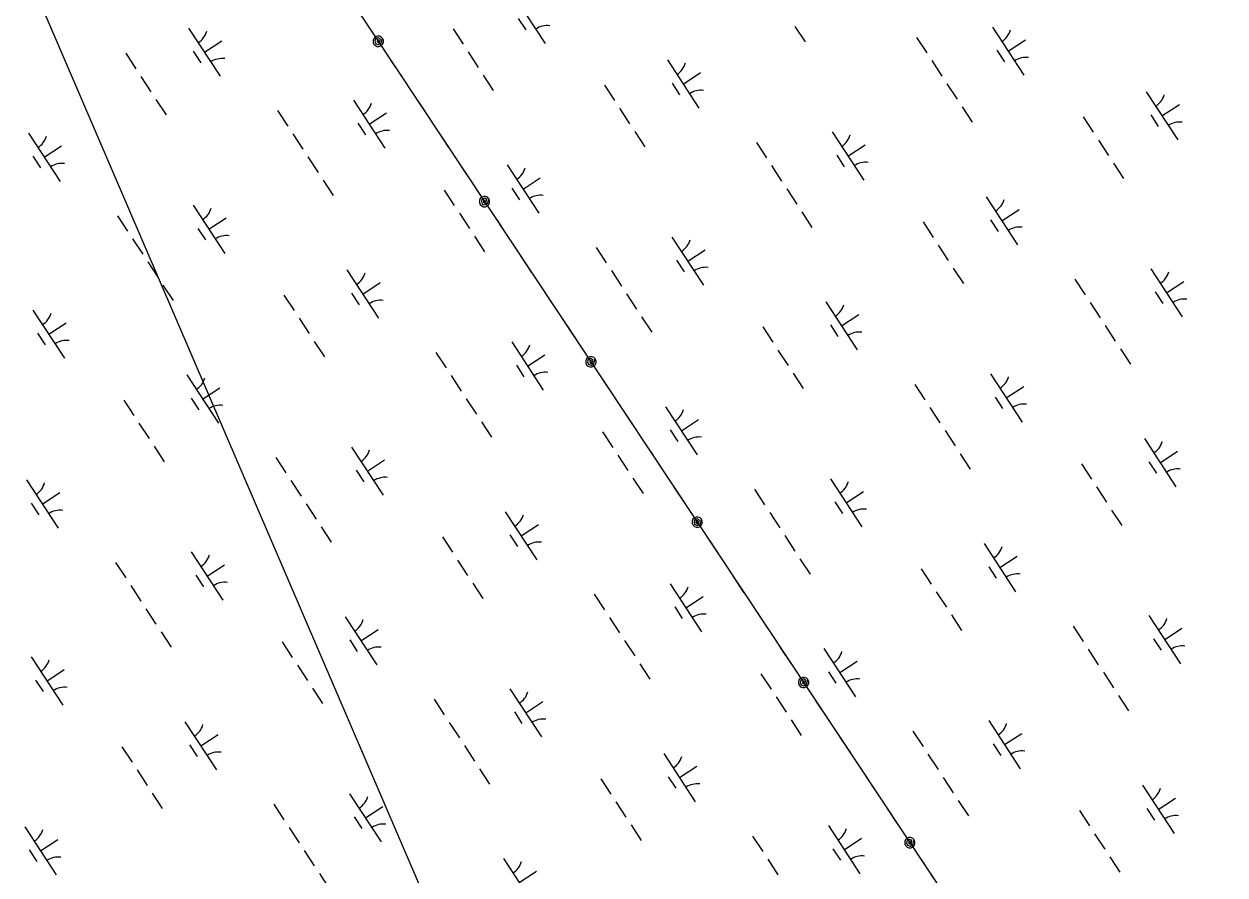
# Model space of a CAD drawing. Extents: x 3945642 to 3966284, y 206476 to 228921.
# Drawn here: x 3960079 to 3961122, y 212666 to 213405 of the extents above; entities that cross this region are included whole.
import ezdxf

# ---------------------------------------------------------------- set-up
doc = ezdxf.new("R2010")
doc.units = 0
doc.layers.add('V-UTIL-LINE', color=7, linetype='Continuous')
doc.layers.add('V-WETL-SWMP', color=7, linetype='Continuous')

msp = doc.modelspace()

# ---------------------------------------------------------------- linework, layer by layer
at = {"layer": 'V-UTIL-LINE'}
for points in [[(3958881.3, 222827.3), (3957109.9, 218327), (3961480.2, 211741.6)], [(3960959.9, 211406.8), (3958349.2, 217477.4), (3962483, 212396.3)], [(3960386.2, 213390.1), (3960386.7, 213391.4), (3960385.6, 213391.2), (3960385.1, 213389.9), (3960386, 213388.8), (3960387.5, 213389.6), (3960388, 213391.9), (3960386.2, 213393), (3960383.9, 213392.3), (3960383.3, 213390.1), (3960384.1, 213388), (3960386.4, 213387.3), (3960388.8, 213388.7), (3960389.9, 213392.6), (3960388.7, 213393.8), (3960387.1, 213394.5), (3960385.3, 213394.5), (3960383.7, 213393.9), (3960382.4, 213392.6), (3960381.8, 213391), (3960381.8, 213389.2), (3960382.4, 213387.6), (3960383.7, 213386.4), (3960385.3, 213385.7), (3960387, 213385.7), (3960388.7, 213386.4), (3960389.9, 213387.6), (3960390.6, 213389.2), (3960390.6, 213391), (3960389.9, 213392.6)], [(3960396.9, 213373.8), (3960406.3, 213359.7)], [(3960417.4, 213343), (3960426.8, 213328.8)], [(3960437.9, 213312.2), (3960447.3, 213298)], [(3960458.3, 213281.4), (3960467.7, 213267.2)], [(3960478.5, 213251), (3960479.1, 213252.3), (3960477.9, 213252), (3960477.4, 213250.7), (3960478.4, 213249.6), (3960479.8, 213250.5), (3960480.4, 213252.8), (3960478.6, 213253.9), (3960476.2, 213253.1), (3960475.7, 213250.9), (3960476.5, 213248.8), (3960478.8, 213248.1), (3960481.2, 213249.5), (3960482.3, 213253.4), (3960481, 213254.7), (3960479.4, 213255.4), (3960477.7, 213255.4), (3960476, 213254.7), (3960474.8, 213253.5), (3960474.1, 213251.8), (3960474.1, 213250.1), (3960474.8, 213248.5), (3960476, 213247.2), (3960477.6, 213246.5), (3960479.4, 213246.5), (3960481, 213247.2), (3960482.3, 213248.4), (3960482.9, 213250.1), (3960482.9, 213251.8), (3960482.3, 213253.4)], [(3960489.3, 213234.7), (3960498.7, 213220.5)], [(3960509.7, 213203.9), (3960519.1, 213189.7)], [(3960530.2, 213173), (3960539.6, 213158.9)], [(3960550.7, 213142.2), (3960560.1, 213128)], [(3960570.9, 213111.8), (3960571.4, 213113.1), (3960570.3, 213112.9), (3960569.8, 213111.6), (3960570.7, 213110.5), (3960572.2, 213111.3), (3960572.7, 213113.6), (3960570.9, 213114.8), (3960568.6, 213114), (3960568, 213111.8), (3960568.8, 213109.7), (3960571.1, 213109), (3960573.5, 213110.4), (3960574.6, 213114.3), (3960573.4, 213115.5), (3960571.8, 213116.2), (3960570, 213116.2), (3960568.4, 213115.6), (3960567.1, 213114.3), (3960566.5, 213112.7), (3960566.4, 213110.9), (3960567.1, 213109.3), (3960568.4, 213108.1), (3960570, 213107.4), (3960571.7, 213107.4), (3960573.4, 213108.1), (3960574.6, 213109.3), (3960575.3, 213110.9), (3960575.3, 213112.7), (3960574.6, 213114.3)], [(3960581.6, 213095.6), (3960591, 213081.4)], [(3960602.1, 213064.7), (3960611.5, 213050.6)], [(3960622.5, 213033.9), (3960631.9, 213019.7)], [(3960643, 213003.1), (3960652.4, 212988.9)], [(3960663.2, 212972.7), (3960663.7, 212974), (3960662.6, 212973.7), (3960662.1, 212972.4), (3960663.1, 212971.3), (3960664.5, 212972.2), (3960665.1, 212974.5), (3960663.2, 212975.6), (3960660.9, 212974.8), (3960660.4, 212972.6), (3960661.2, 212970.5), (3960663.5, 212969.8), (3960665.9, 212971.2), (3960667, 212975.2), (3960665.7, 212976.4), (3960664.1, 212977.1), (3960662.3, 212977.1), (3960660.7, 212976.4), (3960659.5, 212975.2), (3960658.8, 212973.6), (3960658.8, 212971.8), (3960659.5, 212970.2), (3960660.7, 212968.9), (3960662.3, 212968.3), (3960664.1, 212968.2), (3960665.7, 212968.9), (3960666.9, 212970.2), (3960667.6, 212971.8), (3960667.6, 212973.5), (3960667, 212975.2)], [(3960674, 212956.4), (3960683.4, 212942.2)], [(3960694.4, 212925.6), (3960703.8, 212911.4)], [(3960714.9, 212894.8), (3960724.3, 212880.6)], [(3960735.3, 212863.9), (3960744.7, 212849.8)], [(3960755.6, 212833.5), (3960756.1, 212834.9), (3960755, 212834.6), (3960754.5, 212833.3), (3960755.4, 212832.2), (3960756.9, 212833), (3960757.4, 212835.3), (3960755.6, 212836.5), (3960753.3, 212835.7), (3960752.7, 212833.5), (3960753.5, 212831.4), (3960755.8, 212830.7), (3960758.2, 212832.1), (3960759.3, 212836), (3960758.1, 212837.3), (3960756.4, 212837.9), (3960754.7, 212837.9), (3960753.1, 212837.3), (3960751.8, 212836), (3960751.1, 212834.4), (3960751.1, 212832.7), (3960751.8, 212831), (3960753, 212829.8), (3960754.7, 212829.1), (3960756.4, 212829.1), (3960758, 212829.8), (3960759.3, 212831), (3960760, 212832.6), (3960760, 212834.4), (3960759.3, 212836)], [(3960766.3, 212817.3), (3960775.7, 212803.1)], [(3960786.8, 212786.4), (3960796.2, 212772.3)], [(3960807.2, 212755.6), (3960816.6, 212741.4)], [(3960827.7, 212724.8), (3960837.1, 212710.6)], [(3960847.9, 212694.4), (3960848.4, 212695.7), (3960847.3, 212695.4), (3960846.8, 212694.2), (3960847.8, 212693), (3960849.2, 212693.9), (3960849.7, 212696.2), (3960847.9, 212697.3), (3960845.6, 212696.6), (3960845, 212694.3), (3960845.8, 212692.2), (3960848.2, 212691.5), (3960850.5, 212692.9), (3960851.6, 212696.9), (3960850.4, 212698.1), (3960848.8, 212698.8), (3960847, 212698.8), (3960845.4, 212698.1), (3960844.2, 212696.9), (3960843.5, 212695.3), (3960843.5, 212693.5), (3960844.1, 212691.9), (3960845.4, 212690.6), (3960847, 212690), (3960848.8, 212690), (3960850.4, 212690.6), (3960851.6, 212691.9), (3960852.3, 212693.5), (3960852.3, 212695.2), (3960851.6, 212696.9)], [(3960858.7, 212678.1), (3960868.1, 212664)]]:
    msp.add_lwpolyline(points, dxfattribs=at)
at = {"layer": 'V-WETL-SWMP'}
for p, q in [((3960503.7, 213430.1), (3960531.1, 213388.3)), ((3960507.7, 213410), (3960514.3, 213400)), ((3960748.1, 213403.1), (3960756.8, 213389.7)), ((3960221.5, 213401.5), (3960248.9, 213359.7)), ((3960451.1, 213400.9), (3960459.8, 213387.6)), ((3960853.7, 213393.4), (3960862.5, 213380)), ((3960919.5, 213402.5), (3960946.9, 213360.7)), ((3960235.2, 213380.6), (3960250.3, 213390.5)), ((3960923.5, 213382.4), (3960930.1, 213372.4)), ((3960933.2, 213381.6), (3960948.3, 213391.5)), ((3960166.8, 213379.7), (3960175.6, 213366.3)), ((3960225.5, 213381.4), (3960232, 213371.4)), ((3960464.2, 213380.9), (3960473, 213367.5)), ((3960637.3, 213373.9), (3960664.7, 213332.1)), ((3960866.9, 213373.3), (3960875.6, 213359.9)), ((3960651, 213353), (3960666.1, 213362.9)), ((3960180, 213359.6), (3960188.7, 213346.2)), ((3960477.4, 213360.8), (3960486.1, 213347.4)), ((3960582.6, 213352.1), (3960591.4, 213338.7)), ((3960641.3, 213353.8), (3960647.8, 213343.7)), ((3960880, 213353.2), (3960888.8, 213339.9)), ((3961053.1, 213346.3), (3961080.5, 213304.5)), ((3960193.1, 213339.5), (3960201.9, 213326.2)), ((3960364.6, 213339), (3960392, 213297.2)), ((3960595.8, 213332), (3960604.5, 213318.6)), ((3960893.2, 213333.2), (3960901.9, 213319.8)), ((3961066.8, 213325.4), (3961081.9, 213335.2)), ((3960298.8, 213329.9), (3960307.6, 213316.5)), ((3960378.3, 213318.1), (3960393.3, 213327.9)), ((3960998.4, 213324.5), (3961007.2, 213311.1)), ((3961057.1, 213326.2), (3961063.6, 213316.1)), ((3960082.4, 213310.4), (3960109.8, 213268.5)), ((3960311.9, 213309.8), (3960320.7, 213296.4)), ((3960368.5, 213318.9), (3960375.1, 213308.8)), ((3960608.9, 213311.9), (3960617.7, 213298.5)), ((3960780.4, 213311.4), (3960807.8, 213269.5)), ((3960096.1, 213289.5), (3960111.1, 213299.3)), ((3960714.6, 213302.2), (3960723.4, 213288.9)), ((3960794.1, 213290.5), (3960809.1, 213300.3)), ((3961011.6, 213304.4), (3961020.3, 213291)), ((3960086.3, 213290.3), (3960092.9, 213280.2)), ((3960325.1, 213289.7), (3960333.9, 213276.3)), ((3960784.3, 213291.2), (3960790.9, 213281.2)), ((3960498.2, 213282.8), (3960525.6, 213240.9)), ((3960727.7, 213282.2), (3960736.5, 213268.8)), ((3961024.7, 213284.3), (3961033.5, 213270.9)), ((3960338.2, 213269.6), (3960347, 213256.2)), ((3960511.9, 213261.8), (3960526.9, 213271.7)), ((3960443.5, 213260.9), (3960452.2, 213247.5)), ((3960502.1, 213262.6), (3960508.7, 213252.6)), ((3960740.9, 213262.1), (3960749.7, 213248.7)), ((3960225.4, 213247.8), (3960252.8, 213206)), ((3960914, 213255.1), (3960941.4, 213213.3)), ((3960159.6, 213238.7), (3960168.4, 213225.3)), ((3960239.1, 213226.9), (3960254.2, 213236.8)), ((3960456.6, 213240.8), (3960465.4, 213227.5)), ((3960754, 213242), (3960762.8, 213228.6)), ((3960927.7, 213234.2), (3960942.7, 213244.1)), ((3960229.4, 213227.7), (3960236, 213217.7)), ((3960859.3, 213233.3), (3960868, 213219.9)), ((3960917.9, 213235), (3960924.5, 213225)), ((3960172.8, 213218.6), (3960181.6, 213205.2)), ((3960469.8, 213220.8), (3960478.5, 213207.4)), ((3960641.2, 213220.2), (3960668.6, 213178.4)), ((3960575.4, 213211.1), (3960584.2, 213197.7)), ((3960654.9, 213199.3), (3960670, 213209.2)), ((3960872.4, 213213.2), (3960881.2, 213199.8)), ((3960186, 213198.6), (3960194.7, 213185.2)), ((3960645.2, 213200.1), (3960651.8, 213190.1)), ((3960359, 213191.6), (3960386.4, 213149.8)), ((3960588.6, 213191), (3960597.4, 213177.6)), ((3960885.6, 213193.2), (3960894.3, 213179.8)), ((3961057, 213192.6), (3961084.4, 213150.8)), ((3960199.1, 213178.5), (3960207.9, 213165.1)), ((3960372.7, 213170.7), (3960387.8, 213180.6)), ((3960991.2, 213183.5), (3961000, 213170.1)), ((3961070.7, 213171.7), (3961085.8, 213181.6)), ((3960304.3, 213169.8), (3960313.1, 213156.4)), ((3960363, 213171.5), (3960369.6, 213161.4)), ((3960601.7, 213170.9), (3960610.5, 213157.6)), ((3960774.8, 213164), (3960802.2, 213122.2)), ((3961004.4, 213163.4), (3961013.2, 213150)), ((3961061, 213172.5), (3961067.6, 213162.4)), ((3960086.3, 213156.7), (3960113.7, 213114.9)), ((3960788.5, 213143.1), (3960803.6, 213152.9)), ((3960100, 213135.8), (3960115.1, 213145.6)), ((3960317.5, 213149.7), (3960326.3, 213136.3)), ((3960614.9, 213150.9), (3960623.7, 213137.5)), ((3960778.8, 213143.9), (3960785.4, 213133.8)), ((3961017.5, 213143.3), (3961026.3, 213129.9)), ((3960090.3, 213136.6), (3960096.8, 213126.5)), ((3960720.1, 213142.2), (3960728.9, 213128.8)), ((3960330.6, 213129.6), (3960339.4, 213116.2)), ((3960502.1, 213129.1), (3960529.5, 213087.2)), ((3960733.3, 213122.1), (3960742.1, 213108.7)), ((3961030.7, 213123.2), (3961039.5, 213109.9)), ((3960436.3, 213119.9), (3960445.1, 213106.6)), ((3960515.8, 213108.2), (3960530.9, 213118)), ((3960506.1, 213108.9), (3960512.6, 213098.9)), ((3960746.4, 213102), (3960755.2, 213088.6)), ((3960917.9, 213101.4), (3960945.3, 213059.6)), ((3960219.9, 213100.5), (3960247.3, 213058.6)), ((3960449.5, 213099.9), (3960458.2, 213086.5)), ((3960852.1, 213092.3), (3960860.9, 213078.9)), ((3960931.6, 213080.5), (3960946.7, 213090.4)), ((3960223.8, 213080.3), (3960230.4, 213070.3)), ((3960233.6, 213079.5), (3960248.6, 213089.4)), ((3960462.6, 213079.8), (3960471.4, 213066.4)), ((3960921.9, 213081.3), (3960928.4, 213071.3)), ((3960165.2, 213078.6), (3960174, 213065.2)), ((3960635.7, 213072.8), (3960663.1, 213031)), ((3960865.3, 213072.2), (3960874, 213058.9)), ((3960475.8, 213059.7), (3960484.5, 213046.3)), ((3960649.4, 213051.9), (3960664.4, 213061.8)), ((3960178.3, 213058.5), (3960187.1, 213045.2)), ((3960581, 213051), (3960589.8, 213037.6)), ((3960639.6, 213052.7), (3960646.2, 213042.7)), ((3960878.4, 213052.2), (3960887.2, 213038.8)), ((3960191.5, 213038.5), (3960200.3, 213025.1)), ((3960363, 213037.9), (3960390.4, 212996.1)), ((3961051.5, 213045.2), (3961078.9, 213003.4)), ((3960297.2, 213028.8), (3960305.9, 213015.4)), ((3960594.1, 213030.9), (3960602.9, 213017.5)), ((3960891.6, 213032.1), (3960900.3, 213018.7)), ((3961065.2, 213024.3), (3961080.2, 213034.2)), ((3960366.9, 213017.8), (3960373.5, 213007.8)), ((3960376.7, 213017), (3960391.7, 213026.9)), ((3960996.8, 213023.4), (3961005.6, 213010)), ((3961055.4, 213025.1), (3961062, 213015.1)), ((3960080.7, 213009.3), (3960108.1, 212967.5)), ((3960310.3, 213008.7), (3960319.1, 212995.3)), ((3960607.3, 213010.8), (3960616.1, 212997.5)), ((3960778.8, 213010.3), (3960806.2, 212968.5)), ((3960094.4, 212988.4), (3960109.5, 212998.3)), ((3960713, 213001.2), (3960721.7, 212987.8)), ((3960792.5, 212989.4), (3960807.5, 212999.2)), ((3961009.9, 213003.3), (3961018.7, 212989.9)), ((3960084.7, 212989.2), (3960091.3, 212979.1)), ((3960323.5, 212988.6), (3960332.2, 212975.3)), ((3960782.7, 212990.2), (3960789.3, 212980.1)), ((3960496.5, 212981.7), (3960523.9, 212939.9)), ((3960726.1, 212981.1), (3960734.9, 212967.7)), ((3961023.1, 212983.2), (3961031.9, 212969.8)), ((3960336.6, 212968.6), (3960345.4, 212955.2)), ((3960510.2, 212960.8), (3960525.3, 212970.6)), ((3960441.9, 212959.8), (3960450.6, 212946.5)), ((3960500.5, 212961.6), (3960507.1, 212951.5)), ((3960739.3, 212961), (3960748, 212947.6)), ((3960223.8, 212946.8), (3960251.2, 212904.9)), ((3960912.3, 212954.1), (3960939.7, 212912.2)), ((3960158, 212937.6), (3960166.8, 212924.3)), ((3960237.5, 212925.8), (3960252.6, 212935.7)), ((3960455, 212939.8), (3960463.8, 212926.4)), ((3960752.4, 212940.9), (3960761.2, 212927.6)), ((3960916.3, 212933.9), (3960922.9, 212923.9)), ((3960926, 212933.2), (3960941.1, 212943)), ((3960227.8, 212926.6), (3960234.4, 212916.6)), ((3960857.7, 212932.2), (3960866.4, 212918.8)), ((3960171.2, 212917.6), (3960179.9, 212904.2)), ((3960468.2, 212919.7), (3960476.9, 212906.3)), ((3960639.6, 212919.1), (3960667, 212877.3)), ((3960573.8, 212910), (3960582.6, 212896.6)), ((3960653.3, 212898.2), (3960668.4, 212908.1)), ((3960870.8, 212912.2), (3960879.6, 212898.8)), ((3960184.3, 212897.5), (3960193.1, 212884.1)), ((3960643.6, 212899), (3960650.2, 212889)), ((3960884, 212892.1), (3960892.7, 212878.7)), ((3960357.4, 212890.5), (3960384.8, 212848.7)), ((3960587, 212889.9), (3960595.7, 212876.6)), ((3960989.6, 212882.4), (3960998.4, 212869)), ((3961055.4, 212891.5), (3961082.8, 212849.7)), ((3960197.5, 212877.4), (3960206.3, 212864)), ((3960371.1, 212869.6), (3960386.2, 212879.5)), ((3961059.4, 212871.4), (3961066, 212861.4)), ((3961069.1, 212870.6), (3961084.2, 212880.5)), ((3960302.7, 212868.7), (3960311.5, 212855.3)), ((3960361.4, 212870.4), (3960367.9, 212860.4)), ((3960600.1, 212869.9), (3960608.9, 212856.5)), ((3960773.2, 212862.9), (3960800.6, 212821.1)), ((3961002.8, 212862.3), (3961011.5, 212848.9)), ((3960084.7, 212855.6), (3960112.1, 212813.8)), ((3960786.9, 212842), (3960802, 212851.9)), ((3960098.4, 212834.7), (3960113.4, 212844.6)), ((3960315.9, 212848.6), (3960324.6, 212835.2)), ((3960613.3, 212849.8), (3960622.1, 212836.4)), ((3960718.5, 212841.1), (3960727.3, 212827.7)), ((3960777.2, 212842.8), (3960783.7, 212832.8)), ((3961015.9, 212842.3), (3961024.7, 212828.9)), ((3960088.6, 212835.5), (3960095.2, 212825.5)), ((3960329, 212828.5), (3960337.8, 212815.2)), ((3960434.7, 212818.9), (3960443.5, 212805.5)), ((3960500.5, 212828), (3960527.9, 212786.2)), ((3960731.7, 212821), (3960740.4, 212807.6)), ((3961029.1, 212822.2), (3961037.8, 212808.8)), ((3960514.2, 212807.1), (3960529.2, 212816.9)), ((3960218.3, 212799.4), (3960245.7, 212757.6)), ((3960447.8, 212798.8), (3960456.6, 212785.4)), ((3960504.4, 212807.9), (3960511, 212797.8)), ((3960744.8, 212800.9), (3960753.6, 212787.5)), ((3960916.3, 212800.4), (3960943.7, 212758.6)), ((3960232, 212778.5), (3960247, 212788.3)), ((3960850.5, 212791.3), (3960859.3, 212777.9)), ((3960930, 212779.5), (3960945, 212789.3)), ((3960163.6, 212777.5), (3960172.3, 212764.2)), ((3960222.2, 212779.3), (3960228.8, 212769.2)), ((3960461, 212778.7), (3960469.8, 212765.3)), ((3960920.2, 212780.3), (3960926.8, 212770.2)), ((3960634.1, 212771.8), (3960661.5, 212729.9)), ((3960863.6, 212771.2), (3960872.4, 212757.8)), ((3960176.7, 212757.5), (3960185.5, 212744.1)), ((3960474.1, 212758.6), (3960482.9, 212745.3)), ((3960647.8, 212750.9), (3960662.8, 212760.7)), ((3960579.4, 212749.9), (3960588.1, 212736.5)), ((3960638, 212751.6), (3960644.6, 212741.6)), ((3960876.8, 212751.1), (3960885.6, 212737.7)), ((3960189.9, 212737.4), (3960198.6, 212724)), ((3960361.3, 212736.8), (3960388.7, 212695)), ((3961049.9, 212744.2), (3961077.3, 212702.3)), ((3960295.5, 212727.7), (3960304.3, 212714.3)), ((3960375, 212715.9), (3960390.1, 212725.8)), ((3960592.5, 212729.9), (3960601.3, 212716.5)), ((3960889.9, 212731), (3960898.7, 212717.6)), ((3961063.6, 212723.2), (3961078.6, 212733.1)), ((3960365.3, 212716.7), (3960371.9, 212706.7)), ((3960995.2, 212722.3), (3961003.9, 212708.9)), ((3961053.8, 212724), (3961060.4, 212714)), ((3960079.1, 212708.2), (3960106.5, 212666.4)), ((3960308.7, 212707.6), (3960317.5, 212694.3)), ((3960605.7, 212709.8), (3960614.4, 212696.4)), ((3960777.1, 212709.2), (3960804.5, 212667.4)), ((3960092.8, 212687.3), (3960107.9, 212697.2)), ((3960711.3, 212700.1), (3960720.1, 212686.7)), ((3960790.8, 212688.3), (3960805.9, 212698.2)), ((3961008.3, 212702.2), (3961017.1, 212688.9)), ((3960083.1, 212688.1), (3960089.7, 212678.1)), ((3960321.9, 212687.6), (3960330.6, 212674.2)), ((3960781.1, 212689.1), (3960787.7, 212679.1)), ((3960494.9, 212680.6), (3960522.3, 212638.8)), ((3960724.5, 212680), (3960733.3, 212666.6)), ((3961021.5, 212682.2), (3961030.2, 212668.8)), ((3960335, 212667.5), (3960343.8, 212654.1)), ((3960508.6, 212659.7), (3960523.7, 212669.6))]:
    msp.add_line(p, q, dxfattribs=at)
for centre, start, end in [((3960532.8, 213386.2), 82.4574, 124.0011), ((3960220.3, 213403.8), 302.4575, 344.0011), ((3960918.3, 213404.8), 302.4575, 344.0011), ((3960250.5, 213357.6), 82.4574, 124.0011), ((3960948.6, 213358.6), 82.4574, 124.0011), ((3960636.1, 213376.2), 302.4575, 344.0011), ((3960666.3, 213330), 82.4574, 124.0011), ((3961051.9, 213348.6), 302.4575, 344.0011), ((3960363.3, 213341.3), 302.4575, 344.0011), ((3961082.1, 213302.4), 82.4574, 124.0011), ((3960393.6, 213295.1), 82.4574, 124.0011), ((3960081.1, 213312.7), 302.4575, 344.0011), ((3960779.1, 213313.7), 302.4575, 344.0011), ((3960111.4, 213266.5), 82.4574, 124.0011), ((3960496.9, 213285.1), 302.4575, 344.0011), ((3960809.4, 213267.5), 82.4574, 124.0011), ((3960527.2, 213238.9), 82.4574, 124.0011), ((3960912.7, 213257.5), 302.4575, 344.0011), ((3960224.2, 213250.2), 302.4575, 344.0011), ((3960943, 213211.3), 82.4574, 124.0011), ((3960254.5, 213203.9), 82.4574, 124.0011), ((3960640, 213222.5), 302.4575, 344.0011), ((3960357.8, 213193.9), 302.4575, 344.0011), ((3960670.3, 213176.3), 82.4574, 124.0011), ((3961055.8, 213194.9), 302.4575, 344.0011), ((3960388.1, 213147.7), 82.4574, 124.0011), ((3961086.1, 213148.7), 82.4574, 124.0011), ((3960085.1, 213159), 302.4575, 344.0011), ((3960773.6, 213166.3), 302.4575, 344.0011), ((3960803.9, 213120.1), 82.4574, 124.0011), ((3960115.3, 213112.8), 82.4574, 124.0011), ((3960500.9, 213131.4), 302.4575, 344.0011), ((3960531.1, 213085.2), 82.4574, 124.0011), ((3960218.7, 213102.8), 302.4575, 344.0011), ((3960916.7, 213103.8), 302.4575, 344.0011), ((3960248.9, 213056.6), 82.4574, 124.0011), ((3960634.4, 213075.2), 302.4575, 344.0011), ((3960946.9, 213057.6), 82.4574, 124.0011), ((3960664.7, 213029), 82.4574, 124.0011), ((3961050.2, 213047.5), 302.4575, 344.0011), ((3960361.7, 213040.2), 302.4575, 344.0011), ((3961080.5, 213001.3), 82.4574, 124.0011), ((3960079.5, 213011.6), 302.4575, 344.0011), ((3960392, 212994), 82.4574, 124.0011), ((3960777.5, 213012.6), 302.4575, 344.0011), ((3960109.8, 212965.4), 82.4574, 124.0011), ((3960495.3, 212984), 302.4575, 344.0011), ((3960807.8, 212966.4), 82.4574, 124.0011), ((3960525.6, 212937.8), 82.4574, 124.0011), ((3960222.6, 212949.1), 302.4575, 344.0011), ((3960911.1, 212956.4), 302.4575, 344.0011), ((3960941.4, 212910.2), 82.4574, 124.0011), ((3960252.9, 212902.9), 82.4574, 124.0011), ((3960638.4, 212921.5), 302.4575, 344.0011), ((3960668.7, 212875.3), 82.4574, 124.0011), ((3960356.2, 212892.9), 302.4575, 344.0011), ((3961054.2, 212893.9), 302.4575, 344.0011), ((3960386.4, 212846.6), 82.4574, 124.0011), ((3961084.5, 212847.6), 82.4574, 124.0011), ((3960083.4, 212857.9), 302.4575, 344.0011), ((3960772, 212865.2), 302.4575, 344.0011), ((3960113.7, 212811.7), 82.4574, 124.0011), ((3960802.2, 212819), 82.4574, 124.0011), ((3960499.2, 212830.3), 302.4575, 344.0011), ((3960529.5, 212784.1), 82.4574, 124.0011), ((3960217, 212801.7), 302.4575, 344.0011), ((3960915, 212802.7), 302.4575, 344.0011), ((3960247.3, 212755.5), 82.4574, 124.0011), ((3960632.8, 212774.1), 302.4575, 344.0011), ((3960945.3, 212756.5), 82.4574, 124.0011), ((3960663.1, 212727.9), 82.4574, 124.0011), ((3961048.6, 212746.5), 302.4575, 344.0011), ((3960360.1, 212739.2), 302.4575, 344.0011), ((3961078.9, 212700.3), 82.4574, 124.0011), ((3960077.9, 212710.6), 302.4575, 344.0011), ((3960390.4, 212693), 82.4574, 124.0011), ((3960775.9, 212711.5), 302.4575, 344.0011), ((3960108.2, 212664.3), 82.4574, 124.0011), ((3960493.7, 212682.9), 302.4575, 344.0011), ((3960806.2, 212665.3), 82.4574, 124.0011)]:
    msp.add_arc(centre, 17.6, start, end, dxfattribs=at)

doc.saveas('drawing.dxf')
